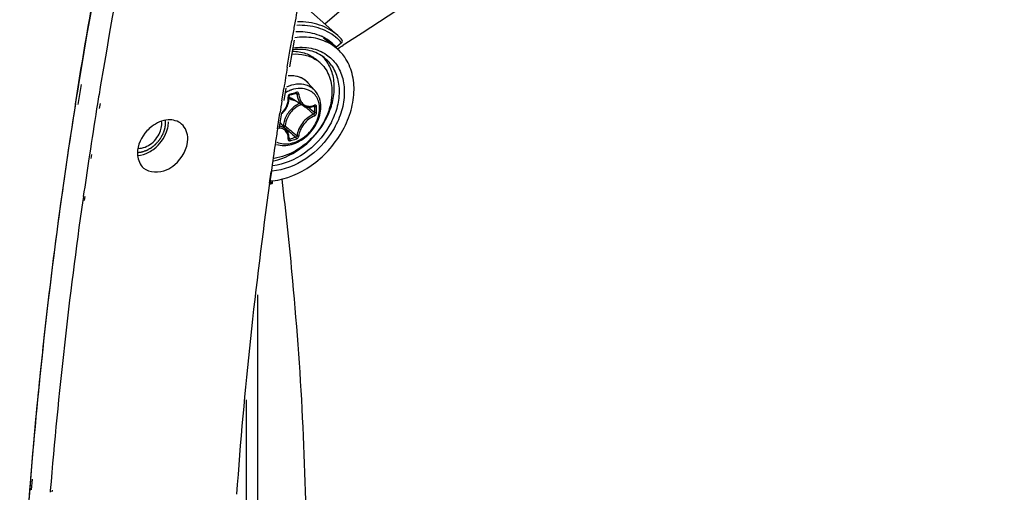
# Model space of a CAD drawing. Header units: millimetres. Extents: x 0 to 420, y 0 to 297.
# Tile 354 of 502: x 328.91 to 336.53, y 196.14 to 199.8. Entities that reach past the tile are written whole.
import ezdxf

# ---------------------------------------------------------------- set-up
doc = ezdxf.new("R2010")
doc.units = ezdxf.units.MM
doc.header["$LTSCALE"] = 23.1
doc.layers.get('0').update_dxf_attribs({"linetype": 'CONTINUOUS'})
doc.layers.add('02___PRT_ALL_AXES', color=7, linetype='CONTINUOUS')

msp = doc.modelspace()

# ---------------------------------------------------------------- linework, layer by layer
at = {"color": 7, "linetype": 'CONTINUOUS'}
for p, q in [((333.6145, 201.797), (331.2701, 199.7667)), ((331.0722, 199.9427), (331.3688, 199.6789)), ((331.2587, 199.6607), (331.354, 199.5846)), ((331.3065, 199.6225), (331.312, 199.6246)), ((331.3585, 199.5875), (331.312, 199.6246)), ((331.3577, 199.5883), (331.3585, 199.5875)), ((331.3577, 199.5883), (331.3585, 199.5875)), ((331.3985, 199.6221), (331.3585, 199.5875)), ((331.3723, 199.579), (331.3661, 199.5751)), ((331.3723, 199.579), (331.3661, 199.5752)), ((331.4241, 199.6118), (331.4105, 199.6032)), ((331.4242, 199.6117), (331.4105, 199.6031)), ((331.2293, 199.47), (331.2043, 199.4917)), ((329.3563, 199.2627), (329.3453, 199.1944)), ((329.3818, 199.3006), (329.3562, 199.1447)), ((329.3621, 199.2982), (329.3563, 199.2627)), ((331.1942, 199.2501), (331.1388, 199.3126)), ((329.3453, 199.1944), (329.337, 199.1424)), ((330.9903, 199.2076), (330.9906, 199.2092)), ((330.9903, 199.2062), (330.9903, 199.2076)), ((330.9911, 199.1957), (330.9903, 199.2062)), ((330.9906, 199.2092), (330.991, 199.2107)), ((330.991, 199.2107), (330.9917, 199.2122)), ((330.9911, 199.1828), (330.9911, 199.1957)), ((330.9917, 199.2122), (330.9925, 199.2137)), ((330.9925, 199.2137), (330.9935, 199.215)), ((330.9935, 199.215), (330.9947, 199.2162)), ((330.9947, 199.2162), (330.9959, 199.2172)), ((330.9959, 199.2172), (330.9972, 199.218)), ((330.9972, 199.218), (330.9985, 199.2186)), ((330.9985, 199.2186), (330.9991, 199.2188)), ((330.9991, 199.2188), (331.0139, 199.2229)), ((331.1002, 199.1363), (331.0074, 199.1938)), ((331.0139, 199.2229), (331.0228, 199.2254)), ((331.0228, 199.2254), (331.0316, 199.228)), ((331.0316, 199.228), (331.0464, 199.2324)), ((331.0433, 199.2315), (331.0544, 199.2255)), ((331.0453, 199.2304), (331.0482, 199.2288)), ((331.0464, 199.2324), (331.047, 199.2326)), ((331.047, 199.2326), (331.0481, 199.2327)), ((331.0481, 199.2327), (331.049, 199.2326)), ((331.049, 199.2326), (331.0498, 199.2324)), ((331.0498, 199.2324), (331.0501, 199.2323)), ((329.5092, 199.1509), (329.5027, 199.1107)), ((329.529, 199.1532), (329.5224, 199.1131)), ((330.959, 199.0979), (330.9668, 199.1088)), ((330.9668, 199.1088), (330.9735, 199.1202)), ((330.9735, 199.1202), (330.9793, 199.1322)), ((330.9793, 199.1322), (330.9839, 199.1445)), ((330.9839, 199.1445), (330.9875, 199.1571)), ((330.9875, 199.1571), (330.9899, 199.1699)), ((330.9899, 199.1699), (330.9911, 199.1828)), ((331.1001, 199.1364), (331.1039, 199.1341)), ((331.1039, 199.1341), (331.1123, 199.1301)), ((331.1123, 199.1301), (331.1211, 199.127)), ((331.1211, 199.127), (331.1303, 199.125)), ((331.1303, 199.125), (331.1399, 199.1239)), ((331.1399, 199.1239), (331.1496, 199.1239)), ((331.1406, 199.1239), (331.1429, 199.1219)), ((331.1496, 199.1239), (331.1595, 199.125)), ((331.1595, 199.125), (331.1695, 199.1271)), ((331.1695, 199.1271), (331.1795, 199.1302)), ((331.1795, 199.1302), (331.187, 199.1332)), ((331.1841, 199.132), (331.1911, 199.1283)), ((331.1879, 199.1339), (331.187, 199.1332)), ((331.187, 199.1332), (331.1883, 199.1336)), ((331.1883, 199.1336), (331.1888, 199.1337)), ((330.9366, 199.0746), (330.9409, 199.0782)), ((330.9409, 199.0782), (330.9504, 199.0876)), ((330.9504, 199.0876), (330.959, 199.0979)), ((330.9724, 198.9475), (330.9246, 199.0044)), ((330.9494, 198.9802), (330.9458, 198.9792)), ((330.959, 198.9634), (330.9924, 198.9351)), ((330.959, 198.9634), (330.9747, 198.9501)), ((330.9772, 198.9412), (330.9724, 198.9474)), ((330.9819, 198.9333), (330.9772, 198.9412)), ((330.9857, 198.925), (330.9819, 198.9333)), ((330.9885, 198.9161), (330.9857, 198.925)), ((330.9904, 198.9068), (330.9885, 198.9161)), ((330.9902, 198.8793), (330.9911, 198.8784)), ((330.9903, 198.8801), (330.9911, 198.8873)), ((330.9903, 198.8796), (330.9903, 198.8801)), ((330.9903, 198.8792), (330.9903, 198.8796)), ((330.9903, 198.8792), (330.9903, 198.8792)), ((330.9903, 198.8792), (330.9903, 198.8791)), ((330.9903, 198.8791), (330.9903, 198.8792)), ((330.9912, 198.8972), (330.9904, 198.9068)), ((330.9909, 198.8863), (330.9969, 198.8781)), ((330.9911, 198.8873), (330.9912, 198.8972)), ((330.9911, 198.8784), (330.992, 198.8779)), ((329.4471, 198.7549), (329.4424, 198.7239)), ((329.4638, 198.757), (329.4587, 198.726)), ((330.8653, 198.5428), (330.8653, 198.5541)), ((329.3996, 198.4321), (329.3952, 198.4012)), ((329.4107, 198.4337), (329.4056, 198.4027)), ((330.7489, 197.6724), (330.7489, 196.0063)), ((330.664, 195.9818), (330.664, 196.858)), ((328.9902, 196.2406), (328.9837, 196.1593)), ((329.0028, 196.2432), (328.9947, 196.1616)), ((329.1438, 196.1563), (329.1428, 196.1428)), ((329.1574, 196.1591), (329.156, 196.1455))]:
    msp.add_line(p, q, dxfattribs=at)
for centre, radius, start, end in [((370.4451, 192.46), 41.4792, 164.63709, 170.51466), ((331.0877, 199.3393), 0.3679, 62.75061, 65.16259), ((331.0893, 199.3425), 0.3644, 61.95211, 62.74754), ((331.0926, 199.3485), 0.3576, 51.40892, 61.96993), ((331.0489, 199.3891), 0.3531, 41.83422, 45.77698), ((331.1114, 199.3697), 0.3822, 50.31256, 50.59233), ((331.1109, 199.369), 0.3831, 45.97759, 50.31035), ((331.0996, 199.3764), 0.4049, 41.18452, 48.32067), ((331.1095, 199.3676), 0.3851, 41.37611, 45.97491), ((331.1343, 199.3094), 0.3521, 51.40492, 60.41329), ((331.0946, 199.3515), 0.3539, 41.98674, 51.35508), ((319.3318, 218.7678), 22.6536, 302.10734, 302.22156), ((331.0629, 199.2778), 0.2542, 49.1138, 56.51182), ((331.0511, 199.3151), 0.2837, 42.65384, 45.69266), ((331.0503, 199.3143), 0.2849, 42.00251, 42.65523), ((331.0478, 199.3122), 0.2882, 34.71844, 41.98672), ((331.085, 199.2829), 0.2877, 34.74605, 51.27615), ((368.3487, 192.8543), 39.3466, 170.57799, 170.79153), ((331.0236, 199.2105), 0.1539, 50.53518, 52.38989), ((331.0237, 199.2107), 0.1537, 47.20358, 50.53486), ((331.0232, 199.2102), 0.1545, 41.53019, 47.1948), ((331.0547, 199.2701), 0.0898, 224.14979, 225.13489), ((331.0549, 199.2704), 0.0901, 225.16768, 238.19258), ((330.469, 201.1583), 2.0045, 285.39308, 286.80749), ((331.0898, 199.0271), 0.2432, 108.9834, 109.22935), ((366.5645, 193.2196), 37.6956, 170.95216, 175.38427), ((367.8517, 193.0395), 38.9951, 170.99596, 171.51587), ((368.0878, 192.8962), 39.0823, 170.85051, 171.37859), ((331.1558, 198.9685), 0.202, 114.0645, 126.40526), ((323.0032, 189.5622), 12.5417, 49.56104, 49.72441), ((323.7383, 190.4236), 11.4092, 49.26308, 49.56466), ((323.1598, 189.6256), 12.4061, 49.65654, 49.94798), ((331.1454, 199.2366), 0.1071, 290.31697, 292.26307), ((331.1442, 199.2396), 0.1103, 292.2624, 294.07545), ((329.7259, 199.1046), 1.4654, 0.00233, 0.92882), ((329.7276, 199.1037), 1.4783, 0.0024, 0.92888), ((331.1696, 198.9506), 0.2113, 135.09832, 148.10442), ((329.7745, 199.1046), 1.4168, 359.05537, 0.00295), ((329.7767, 199.1037), 1.4292, 359.05547, 0.00301), ((330.8124, 198.9707), 0.1174, 16.5578, 16.87344), ((338.6152, 208.0644), 11.8794, 229.89404, 230.16205), ((338.1053, 207.3567), 11.0235, 229.81565, 230.16603), ((330.6221, 200.2652), 1.4368, 285.12112, 287.07727), ((337.6668, 206.9272), 10.3986, 230.16047, 230.51372), ((330.6228, 200.2633), 1.4495, 285.13021, 287.08635), ((367.5263, 193.088), 38.6662, 171.51584, 172.06034), ((367.7653, 192.9451), 38.7562, 171.42483, 171.86078), ((330.7346, 199.1504), 0.631, 279.89676, 281.51826), ((330.7454, 199.1369), 0.606, 279.43128, 280.79055), ((330.8098, 199.0574), 0.5067, 274.1999, 275.06571), ((330.8092, 199.0646), 0.5139, 275.06632, 276.09535), ((330.7439, 199.145), 0.6142, 280.78885, 281.39797), ((330.8087, 199.0695), 0.5189, 276.09396, 276.25807), ((366.4643, 193.2279), 37.5951, 172.04788, 175.40357), ((366.6753, 193.0914), 37.6564, 171.89388, 175.33146), ((364.8163, 193.3629), 35.9416, 175.3877, 177.57499), ((365.3554, 193.3251), 36.4819, 175.54426, 176.03945)]:
    msp.add_arc(centre, radius, start, end, dxfattribs=at)
for points, knots in [([(329.3379, 199.1476), (329.4508, 199.8595), (329.9918, 202.7533), (330.8444, 205.5869), (331.636, 207.6634)], [0, 0, 0, 0, 0.24492, 1, 1, 1, 1]), ([(330.5961, 204.6148), (330.4631, 204.1732), (329.9656, 202.4224), (329.5801, 200.6394), (329.3621, 199.2982)], [0, 0, 0, 0, 0.253408, 1, 1, 1, 1]), ([(336.5297, 204.0434), (336.1741, 203.6187), (334.6519, 201.9484), (332.8657, 200.5216), (331.4242, 199.6117)], [0, 0, 0, 0, 0.245234, 1, 1, 1, 1]), ([(331.3541, 199.665), (331.3142, 199.6977), (331.217, 199.7486), (331.1086, 199.7596), (331.0537, 199.7569)], [0, 0, 0, 0, 0.484177, 1, 1, 1, 1]), ([(331.3688, 199.6789), (331.3285, 199.7147), (331.2287, 199.7715), (331.1157, 199.7856), (331.0584, 199.7839)], [0, 0, 0, 0, 0.484793, 1, 1, 1, 1]), ([(331.3081, 199.6156), (331.2692, 199.6377), (331.1792, 199.6682), (331.0848, 199.6674), (331.0372, 199.6606)], [0, 0, 0, 0, 0.482082, 1, 1, 1, 1]), ([(331.0456, 199.7097), (331.0631, 199.7104), (331.1301, 199.7099), (331.1973, 199.6941), (331.2423, 199.6733)], [0, 0, 0, 0, 0.260898, 1, 1, 1, 1]), ([(331.3985, 199.6221), (331.4003, 199.6237), (331.4054, 199.6289), (331.4078, 199.6391), (331.4044, 199.643)], [0, 0, 0, 0, 0.313138, 1, 1, 1, 1]), ([(331.265, 199.5074), (331.2332, 199.5328), (331.1531, 199.5707), (331.0655, 199.573), (331.0212, 199.5672)], [0, 0, 0, 0, 0.476634, 1, 1, 1, 1]), ([(331.0238, 199.5828), (331.0698, 199.5896), (331.1614, 199.5895), (331.247, 199.5545), (331.2824, 199.53)], [0, 0, 0, 0, 0.51924, 1, 1, 1, 1]), ([(330.8652, 198.5537), (330.9716, 198.5654), (331.1859, 198.6575), (331.3789, 198.87), (331.472, 199.0769), (331.5016, 199.2347), (331.4886, 199.3839), (331.4494, 199.4726), (331.4235, 199.51)], [0, 0, 0, 0, 0.250703, 0.521413, 0.653774, 0.778337, 0.893358, 1, 1, 1, 1]), ([(331.0156, 199.5344), (331.0491, 199.537), (331.1153, 199.5331), (331.1768, 199.5072), (331.2031, 199.4899)], [0, 0, 0, 0, 0.516113, 1, 1, 1, 1]), ([(331.0195, 199.5571), (331.0536, 199.557), (331.1206, 199.5467), (331.1799, 199.5128), (331.2043, 199.4917)], [0, 0, 0, 0, 0.513796, 1, 1, 1, 1]), ([(331.3585, 199.4537), (331.3812, 199.4209), (331.4153, 199.343), (331.4256, 199.2119), (331.398, 199.0738), (331.3139, 198.8937), (331.1422, 198.7112), (330.9528, 198.636), (330.8603, 198.6298)], [0, 0, 0, 0, 0.106871, 0.222377, 0.347566, 0.480512, 0.75122, 1, 1, 1, 1]), ([(331.3214, 199.4469), (331.3425, 199.4165), (331.3743, 199.3444), (331.3848, 199.2231), (331.3606, 199.0949), (331.2848, 198.9269), (331.1278, 198.7546), (330.9537, 198.68), (330.8673, 198.6708)], [0, 0, 0, 0, 0.106684, 0.221804, 0.346449, 0.478869, 0.749452, 1, 1, 1, 1]), ([(330.8741, 198.7097), (330.9569, 198.7268), (331.1183, 198.809), (331.2617, 198.9804), (331.3283, 199.1424), (331.3478, 199.2644), (331.3354, 199.3792), (331.3047, 199.4474), (331.2846, 199.4763)], [0, 0, 0, 0, 0.254961, 0.525119, 0.656222, 0.779556, 0.893729, 1, 1, 1, 1]), ([(331.2293, 199.47), (331.2445, 199.4569), (331.2721, 199.4264), (331.3131, 199.3519), (331.3244, 199.2861), (331.3244, 199.2424)], [0, 0, 0, 0, 0.238021, 0.481682, 1, 1, 1, 1]), ([(331.1175, 199.3325), (331.1, 199.3459), (331.0571, 199.366), (331.0101, 199.3679), (330.9865, 199.3652)], [0, 0, 0, 0, 0.481732, 1, 1, 1, 1]), ([(330.9871, 199.3686), (331.0155, 199.371), (331.0591, 199.3663), (331.1091, 199.3409), (331.1298, 199.3227), (331.1388, 199.3126)], [0, 0, 0, 0, 0.511312, 0.756777, 1, 1, 1, 1]), ([(331.1247, 199.2943), (331.101, 199.3015), (331.0474, 199.3053), (330.9966, 199.2902), (330.9717, 199.2789)], [0, 0, 0, 0, 0.475062, 1, 1, 1, 1]), ([(331.1436, 199.2562), (331.1239, 199.2648), (331.0782, 199.2734), (331.033, 199.2647), (331.0107, 199.257)], [0, 0, 0, 0, 0.475965, 1, 1, 1, 1]), ([(331.1942, 199.2501), (331.1851, 199.2603), (331.1637, 199.2786), (331.1381, 199.2902), (331.1247, 199.2943)], [0, 0, 0, 0, 0.49562, 1, 1, 1, 1]), ([(331.3244, 199.2424), (331.3244, 199.1836), (331.2968, 199.0611), (331.1966, 198.9016), (331.0527, 198.7802), (330.9352, 198.7359), (330.8771, 198.7278)], [0, 0, 0, 0, 0.240659, 0.500204, 0.759631, 1, 1, 1, 1]), ([(330.9378, 199.0811), (330.9545, 199.0963), (330.981, 199.134), (330.9875, 199.1799), (330.985, 199.2014)], [0, 0, 0, 0, 0.510852, 1, 1, 1, 1]), ([(331.0097, 199.2567), (331.0058, 199.2553), (330.9902, 199.2494), (330.9751, 199.242), (330.9642, 199.2356)], [0, 0, 0, 0, 0.245449, 1, 1, 1, 1]), ([(331.0011, 199.2257), (330.9962, 199.2243), (330.9873, 199.2174), (330.9844, 199.2065), (330.985, 199.2014)], [0, 0, 0, 0, 0.497141, 1, 1, 1, 1]), ([(330.985, 199.2013), (330.9864, 199.2018), (330.9885, 199.2025), (330.9904, 199.2046), (330.9903, 199.2055)], [0, 0, 0, 0, 0.63264, 1, 1, 1, 1]), ([(330.991, 199.1938), (330.9943, 199.1914), (331.0083, 199.1824), (331.0246, 199.1772), (331.037, 199.1754)], [0, 0, 0, 0, 0.245283, 1, 1, 1, 1]), ([(331.0011, 199.2257), (331.0012, 199.2248), (331.0013, 199.2225), (331.0006, 199.2192), (330.9991, 199.2188)], [0, 0, 0, 0, 0.348, 1, 1, 1, 1]), ([(331.0487, 199.2394), (331.0487, 199.2385), (331.0489, 199.2362), (331.048, 199.2329), (331.0464, 199.2324)], [0, 0, 0, 0, 0.339767, 1, 1, 1, 1]), ([(331.0678, 199.2253), (331.0675, 199.2298), (331.0643, 199.237), (331.0555, 199.2405), (331.0509, 199.2401), (331.0487, 199.2394)], [0, 0, 0, 0, 0.502703, 0.74499, 1, 1, 1, 1]), ([(331.0544, 199.2255), (331.0543, 199.2262), (331.0538, 199.2289), (331.0519, 199.2313), (331.0501, 199.2323)], [0, 0, 0, 0, 0.264576, 1, 1, 1, 1]), ([(331.0544, 199.2255), (331.0554, 199.2072), (331.0629, 199.1726), (331.0864, 199.1449), (331.1001, 199.1364)], [0, 0, 0, 0, 0.531229, 1, 1, 1, 1]), ([(331.0678, 199.2252), (331.0655, 199.2246), (331.061, 199.2242), (331.0563, 199.2246), (331.0544, 199.2255)], [0, 0, 0, 0, 0.5364, 1, 1, 1, 1]), ([(331.0678, 199.2253), (331.0685, 199.2129), (331.0729, 199.1891), (331.0892, 199.1582), (331.1143, 199.1368), (331.1351, 199.1311), (331.1453, 199.1304)], [0, 0, 0, 0, 0.279104, 0.533854, 0.769255, 1, 1, 1, 1]), ([(331.2286, 199.1137), (331.2286, 199.1294), (331.2251, 199.1598), (331.2083, 199.2015), (331.1807, 199.2352), (331.1564, 199.2505), (331.1436, 199.2562)], [0, 0, 0, 0, 0.267263, 0.518158, 0.759229, 1, 1, 1, 1]), ([(331.2385, 199.1249), (331.2385, 199.1479), (331.2317, 199.1934), (331.2087, 199.2336), (331.1942, 199.2501)], [0, 0, 0, 0, 0.512429, 1, 1, 1, 1]), ([(330.8956, 198.8358), (330.9138, 198.8302), (330.9533, 198.8248), (331.0137, 198.8338), (331.0728, 198.8581), (331.1454, 198.9084), (331.2147, 198.9958), (331.2385, 199.0828), (331.2385, 199.1249)], [0, 0, 0, 0, 0.112821, 0.231633, 0.356926, 0.487397, 0.751196, 1, 1, 1, 1]), ([(330.8986, 198.853), (330.9142, 198.8459), (330.9496, 198.837), (331.0059, 198.841), (331.0629, 198.8609), (331.1348, 198.9065), (331.2041, 198.9893), (331.2286, 199.0733), (331.2286, 199.1137)], [0, 0, 0, 0, 0.106894, 0.22211, 0.346578, 0.478557, 0.748501, 1, 1, 1, 1]), ([(331.0359, 199.1311), (331.028, 199.1253), (330.998, 199.0999), (330.9748, 199.0665), (330.9634, 199.0394)], [0, 0, 0, 0, 0.251119, 1, 1, 1, 1]), ([(331.0874, 199.1443), (331.0813, 199.142), (331.0565, 199.1308), (331.0344, 199.1142), (331.0199, 199.0997)], [0, 0, 0, 0, 0.242416, 1, 1, 1, 1]), ([(331.1453, 199.1304), (331.1484, 199.1302), (331.161, 199.1301), (331.1737, 199.1328), (331.1826, 199.1362)], [0, 0, 0, 0, 0.242499, 1, 1, 1, 1]), ([(331.1892, 199.1389), (331.1893, 199.1383), (331.1893, 199.1366), (331.1887, 199.1347), (331.1879, 199.1339)], [0, 0, 0, 0, 0.296838, 1, 1, 1, 1]), ([(331.1911, 199.1283), (331.1911, 199.1289), (331.1911, 199.1309), (331.19, 199.133), (331.1887, 199.1337)], [0, 0, 0, 0, 0.295427, 1, 1, 1, 1]), ([(331.2057, 199.1277), (331.2056, 199.1317), (331.2032, 199.1384), (331.1951, 199.1407), (331.1912, 199.1397), (331.1892, 199.1389)], [0, 0, 0, 0, 0.500392, 0.734456, 1, 1, 1, 1]), ([(331.2057, 199.1277), (331.2033, 199.1267), (331.1982, 199.1261), (331.1931, 199.127), (331.1911, 199.1283)], [0, 0, 0, 0, 0.520163, 1, 1, 1, 1]), ([(330.9634, 199.0394), (330.9614, 199.0346), (330.9543, 199.0155), (330.9501, 198.9953), (330.9494, 198.9802)], [0, 0, 0, 0, 0.258896, 1, 1, 1, 1]), ([(330.9902, 199.0622), (330.9861, 199.0556), (330.9719, 199.0297), (330.9636, 199.0002), (330.9625, 198.9784)], [0, 0, 0, 0, 0.261592, 1, 1, 1, 1]), ([(331.1838, 199.0685), (331.1671, 199.0624), (331.1345, 199.0431), (331.0943, 199.0025), (331.0653, 198.9543), (331.0555, 198.9187), (331.0544, 198.9018)], [0, 0, 0, 0, 0.24174, 0.507568, 0.769195, 1, 1, 1, 1]), ([(331.1892, 199.056), (331.1737, 199.0501), (331.1432, 199.0318), (331.1057, 198.9937), (331.0784, 198.9486), (331.0689, 198.9153), (331.0678, 198.8995)], [0, 0, 0, 0, 0.241461, 0.507728, 0.769702, 1, 1, 1, 1]), ([(331.1838, 199.0685), (331.1849, 199.069), (331.189, 199.072), (331.1913, 199.0774), (331.1911, 199.0812)], [0, 0, 0, 0, 0.233629, 1, 1, 1, 1]), ([(331.1892, 199.056), (331.1894, 199.0596), (331.1878, 199.0644), (331.1847, 199.0679), (331.1838, 199.0685)], [0, 0, 0, 0, 0.766459, 1, 1, 1, 1]), ([(331.1892, 199.056), (331.1915, 199.0569), (331.2, 199.0623), (331.2056, 199.0725), (331.2057, 199.0802)], [0, 0, 0, 0, 0.2401, 1, 1, 1, 1]), ([(331.2057, 199.0801), (331.2033, 199.0791), (331.1982, 199.0786), (331.1931, 199.0798), (331.1911, 199.0812)], [0, 0, 0, 0, 0.516682, 1, 1, 1, 1]), ([(330.9758, 198.9265), (330.97, 198.9361), (330.9526, 198.9535), (330.9297, 198.9615), (330.9176, 198.9637)], [0, 0, 0, 0, 0.477277, 1, 1, 1, 1]), ([(330.9724, 198.9475), (330.9661, 198.9549), (330.9498, 198.968), (330.9302, 198.9747), (330.9199, 198.9767)], [0, 0, 0, 0, 0.480831, 1, 1, 1, 1]), ([(330.9494, 198.9803), (330.9517, 198.9808), (330.9562, 198.9809), (330.9607, 198.9796), (330.9625, 198.9784)], [0, 0, 0, 0, 0.526419, 1, 1, 1, 1]), ([(330.9494, 198.9803), (330.9494, 198.9797), (330.9495, 198.9773), (330.9501, 198.975), (330.9507, 198.9733)], [0, 0, 0, 0, 0.234277, 1, 1, 1, 1]), ([(330.9549, 198.9682), (330.9579, 198.9697), (330.9611, 198.9732), (330.9624, 198.9774), (330.9625, 198.9784)], [0, 0, 0, 0, 0.762591, 1, 1, 1, 1]), ([(330.985, 198.8756), (330.9862, 198.8845), (330.9862, 198.9023), (330.9801, 198.9192), (330.9758, 198.9265)], [0, 0, 0, 0, 0.513521, 1, 1, 1, 1]), ([(330.985, 198.8756), (330.9857, 198.8758), (330.9879, 198.8765), (330.9901, 198.8784), (330.9903, 198.8801)], [0, 0, 0, 0, 0.303916, 1, 1, 1, 1]), ([(331.0441, 198.8917), (331.0453, 198.892), (331.0499, 198.8939), (331.054, 198.8982), (331.0544, 198.9018)], [0, 0, 0, 0, 0.265099, 1, 1, 1, 1]), ([(331.0487, 198.8778), (331.049, 198.8803), (331.0481, 198.8854), (331.0458, 198.89), (331.0441, 198.8917)], [0, 0, 0, 0, 0.50766, 1, 1, 1, 1]), ([(331.0487, 198.8778), (331.0511, 198.8785), (331.0599, 198.8829), (331.0672, 198.8922), (331.0678, 198.8995)], [0, 0, 0, 0, 0.257299, 1, 1, 1, 1]), ([(331.0678, 198.8995), (331.0644, 198.8984), (331.0592, 198.8986), (331.0552, 198.9011), (331.0544, 198.9018)], [0, 0, 0, 0, 0.768189, 1, 1, 1, 1]), ([(330.985, 198.8756), (330.9847, 198.8737), (330.9849, 198.8697), (330.99, 198.863), (330.9971, 198.863), (331.0011, 198.8641)], [0, 0, 0, 0, 0.250198, 0.477776, 1, 1, 1, 1]), ([(330.992, 198.8779), (330.9924, 198.8778), (330.994, 198.8774), (330.9957, 198.8777), (330.9969, 198.8781)], [0, 0, 0, 0, 0.220787, 1, 1, 1, 1]), ([(331.0011, 198.8641), (331.0014, 198.8666), (331.0006, 198.8716), (330.9986, 198.8763), (330.9969, 198.8781)], [0, 0, 0, 0, 0.510568, 1, 1, 1, 1]), ([(330.8606, 198.5322), (330.8631, 198.5327), (330.8652, 198.5377), (330.8653, 198.5415), (330.8653, 198.5428)], [0, 0, 0, 0, 0.659026, 1, 1, 1, 1]), ([(330.9358, 198.5663), (330.9671, 198.3048), (331.0747, 197.2907), (331.1263, 196.2703), (331.1263, 195.5139)], [0, 0, 0, 0, 0.258242, 1, 1, 1, 1])]:
    msp.add_open_spline(points, degree=3, knots=knots, dxfattribs=at)
for points in [[(331.4235, 199.51), (331.4041, 199.5379), (331.3805, 199.5634), (331.3539, 199.5846)], [(331.2824, 199.53), (331.3119, 199.5095), (331.338, 199.4832), (331.3585, 199.4537)]]:
    msp.add_open_spline(points, degree=3, dxfattribs=at)
at = {"color": 2, "linetype": 'CONTINUOUS'}
for points, knots in [([(330.0256, 198.9394), (330.0261, 198.9412), (330.0272, 198.9446), (330.0285, 198.9489), (330.0294, 198.952), (330.0299, 198.9537), (330.0305, 198.9563), (330.0314, 198.9602), (330.0323, 198.9641), (330.0329, 198.9667), (330.0332, 198.9684), (330.0337, 198.9714), (330.0342, 198.9748), (330.0347, 198.9778), (330.035, 198.9796), (330.0352, 198.9808), (330.0353, 198.9822), (330.0355, 198.9839), (330.0357, 198.9871), (330.036, 198.9902), (330.0362, 198.9928), (330.0364, 198.9942), (330.0365, 198.9955), (330.0364, 198.9971), (330.0365, 198.9992), (330.0365, 199.0017), (330.0365, 199.0042), (330.0365, 199.0063), (330.0366, 199.008), (330.0365, 199.0096), (330.0363, 199.0125), (330.036, 199.0167), (330.0358, 199.02), (330.0356, 199.0217)], [0, 0, 0, 0, 0.0625, 0.125, 0.15625, 0.171875, 0.1875, 0.25, 0.3125, 0.328125, 0.34375, 0.375, 0.4375, 0.46875, 0.484375, 0.5, 0.515625, 0.53125, 0.5625, 0.625, 0.640625, 0.65625, 0.671875, 0.6875, 0.71875, 0.75, 0.78125, 0.8125, 0.828125, 0.84375, 0.875, 0.9375, 1, 1, 1, 1]), ([(329.8192, 198.7732), (329.8218, 198.7735), (329.8271, 198.7742), (329.8349, 198.7753), (329.8414, 198.7762), (329.846, 198.7768), (329.8486, 198.7771), (329.8505, 198.7774), (329.8522, 198.7776), (329.8535, 198.7778), (329.8543, 198.7779), (329.8549, 198.778), (329.8556, 198.7782), (329.8568, 198.7786), (329.8591, 198.7794), (329.8624, 198.7805), (329.8676, 198.7823), (329.8729, 198.7842), (329.8782, 198.786), (329.8821, 198.7873), (329.8854, 198.7885), (329.8877, 198.7893), (329.8891, 198.7897), (329.8899, 198.79), (329.8905, 198.7902), (329.8912, 198.7904), (329.892, 198.7909), (329.8929, 198.7914), (329.8949, 198.7925), (329.8977, 198.7941), (329.9015, 198.7963), (329.9066, 198.7991), (329.9117, 198.802), (329.9168, 198.8048), (329.92, 198.8066), (329.9226, 198.8081), (329.9245, 198.8091), (329.9261, 198.81), (329.9272, 198.811), (329.9284, 198.8119), (329.9299, 198.8131), (329.9322, 198.815), (329.9352, 198.8173), (329.9387, 198.8201), (329.9422, 198.823), (329.9457, 198.8258), (329.9493, 198.8286), (329.9522, 198.831), (329.9545, 198.8329), (329.956, 198.834), (329.9572, 198.835), (329.9584, 198.8359), (329.9596, 198.8374), (329.9612, 198.839), (329.9632, 198.8413), (329.9658, 198.8441), (329.9699, 198.8487), (329.9739, 198.8532), (329.978, 198.8577), (329.9811, 198.8611), (329.9834, 198.8636), (329.9849, 198.8653), (329.9857, 198.8662), (329.9864, 198.8669), (329.9868, 198.8675), (329.9874, 198.8685), (329.9883, 198.8699), (329.99, 198.8724), (329.992, 198.8756), (329.9945, 198.8794), (329.9978, 198.8845), (330.0011, 198.8895), (330.0044, 198.8946), (330.0065, 198.8978), (330.008, 198.9), (330.0087, 198.9011), (330.0091, 198.9017), (330.0094, 198.9024), (330.0098, 198.9033), (330.0104, 198.9047), (330.0111, 198.9064), (330.012, 198.9085), (330.0132, 198.9112), (330.0153, 198.916), (330.0184, 198.9229), (330.022, 198.9312), (330.0244, 198.9367), (330.0256, 198.9394)], [0, 0, 0, 0, 0.03125, 0.0625, 0.09375, 0.109375, 0.117188, 0.125, 0.132812, 0.136719, 0.140625, 0.142578, 0.144531, 0.148438, 0.15625, 0.171875, 0.1875, 0.21875, 0.234375, 0.25, 0.265625, 0.273438, 0.277344, 0.28125, 0.283203, 0.285156, 0.289062, 0.292969, 0.296875, 0.3125, 0.328125, 0.34375, 0.375, 0.390625, 0.40625, 0.414062, 0.421875, 0.429688, 0.433594, 0.4375, 0.445312, 0.453125, 0.46875, 0.484375, 0.5, 0.515625, 0.53125, 0.546875, 0.554688, 0.5625, 0.566406, 0.570312, 0.578125, 0.585938, 0.59375, 0.609375, 0.625, 0.65625, 0.671875, 0.6875, 0.703125, 0.707031, 0.710938, 0.714844, 0.716797, 0.71875, 0.726562, 0.734375, 0.75, 0.765625, 0.78125, 0.8125, 0.828125, 0.84375, 0.851562, 0.855469, 0.857422, 0.859375, 0.863281, 0.867188, 0.875, 0.882812, 0.890625, 0.90625, 0.9375, 0.96875, 1, 1, 1, 1])]:
    msp.add_open_spline(points, degree=3, knots=knots, dxfattribs=at)
at = {"layer": '02___PRT_ALL_AXES', "color": 7, "linetype": 'CONTINUOUS'}
for p, q in [((330.9987, 199.436), (331.034, 199.6417)), ((330.9994, 199.5575), (331.0133, 199.6394)), ((330.9865, 199.4802), (330.9994, 199.5575)), ((330.9787, 199.4337), (330.9865, 199.4802)), ((330.9459, 199.2312), (330.9519, 199.2688)), ((330.9541, 199.1764), (330.9703, 199.271)), ((330.9368, 199.1742), (330.9459, 199.2312)), ((330.9137, 199.0259), (330.9217, 199.0776)), ((330.9165, 198.9571), (330.9375, 199.0795)), ((330.9029, 198.9553), (330.9137, 199.0259)), ((330.8414, 198.5346), (330.8541, 198.6243)), ((330.844, 198.535), (330.8595, 198.625))]:
    msp.add_line(p, q, dxfattribs=at)
for centre, radius, start, end in [((368.5138, 193.2319), 38.044, 169.84662, 170.15108), ((368.381, 193.255), 37.9092, 170.15117, 170.30446), ((368.0776, 193.3059), 37.6016, 170.62086, 170.87549), ((367.8732, 193.3385), 37.3946, 171.0219, 171.17183), ((330.1095, 198.7398), 0.2958, 127.63283, 137.3516), ((329.8088, 199.0171), 0.2501, 340.51521, 347.57608), ((367.6675, 193.3701), 37.1864, 171.36186, 171.53117), ((367.5149, 193.3928), 37.0322, 171.53104, 171.87869), ((330.0027, 198.7667), 0.1842, 179.98014, 185.18544), ((366.37, 193.5429), 35.8775, 172.00239, 175.86672)]:
    msp.add_arc(centre, radius, start, end, dxfattribs=at)
for points in [[(330.0562, 199.0254), (330.0105, 199.0226), (329.9651, 199.0021), (329.9288, 198.9741)], [(330.1607, 198.993), (330.1332, 199.0169), (330.0926, 199.0277), (330.0562, 199.0254)], [(330.2082, 198.8792), (330.2082, 198.9203), (330.1918, 198.9661), (330.1607, 198.993)], [(329.8919, 198.9403), (329.8493, 198.8941), (329.8185, 198.8295), (329.8185, 198.7667)], [(329.9479, 198.8018), (329.9911, 198.835), (330.0264, 198.8822), (330.0446, 198.9336)], [(330.107, 198.6792), (330.1643, 198.7271), (330.2082, 198.8045), (330.2082, 198.8792)], [(329.8192, 198.75), (329.8225, 198.7143), (329.8389, 198.6765), (329.866, 198.653)], [(329.8205, 198.7504), (329.8504, 198.7523), (329.8801, 198.7617), (329.9067, 198.7754)], [(329.9067, 198.7754), (329.9212, 198.7829), (329.935, 198.7918), (329.9479, 198.8018)]]:
    msp.add_open_spline(points, degree=3, dxfattribs=at)
for points, knots in [([(329.9972, 198.9419), (329.9993, 198.948), (330.0059, 198.9714), (330.0075, 198.9965), (330.0049, 199.0143)], [0, 0, 0, 0, 0.263209, 1, 1, 1, 1]), ([(330.053, 198.9633), (330.0547, 198.9709), (330.0573, 198.9861), (330.0582, 199.0016), (330.0582, 199.0091)], [0, 0, 0, 0, 0.509074, 1, 1, 1, 1]), ([(329.8229, 198.8047), (329.86, 198.8044), (329.937, 198.8375), (329.9844, 198.9038), (329.9972, 198.9419)], [0, 0, 0, 0, 0.480459, 1, 1, 1, 1]), ([(329.866, 198.653), (329.9111, 198.6138), (330.0194, 198.6163), (330.0881, 198.6634), (330.107, 198.6792)], [0, 0, 0, 0, 0.708491, 1, 1, 1, 1])]:
    msp.add_open_spline(points, degree=3, knots=knots, dxfattribs=at)

doc.saveas('drawing.dxf')
